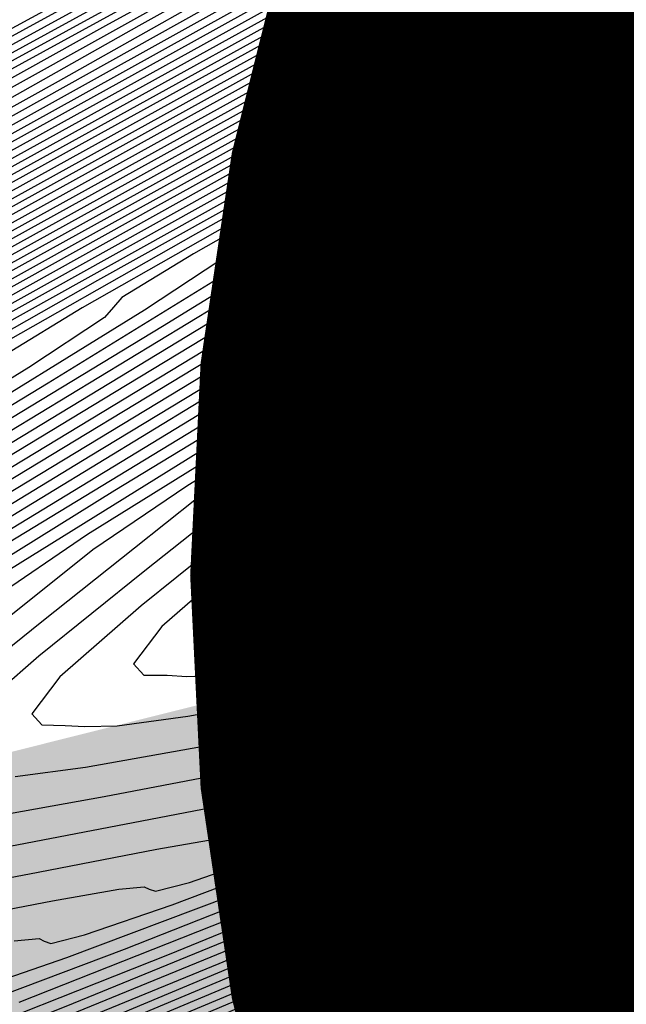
# Model space of a CAD drawing. Extents: x 3249832 to 3255657, y 13789405 to 13793316.
# Tile 330 of 656: x 3254704.17 to 3254706.97, y 13790585.9 to 13790590.44. Entities that reach past the tile are written whole.
import ezdxf

# ---------------------------------------------------------------- set-up
doc = ezdxf.new("R2010")
doc.units = 0
doc.header["$LTSCALE"] = 100
doc.header["$MEASUREMENT"] = 0
for name, color, linetype in [('GRATIO_CON', 10, 'CONTINUOUS'), ('GRATIO_ICON', 7, 'CONTINUOUS'), ('TARGETS_EAST', 7, 'CONTINUOUS')]:
    doc.layers.add(name, color=color, linetype=linetype)

# ---------------------------------------------------------------- blocks, each defined once
blk = doc.blocks.new('Gratio_032316_contours')
at = {"layer": 'GRATIO_CON', "color": 1, "linetype": 'Continuous', "flags": 128}
for points in [[(3254730.0083, 13790602.5362), (3254726.3537, 13790600.935), (3254722.6073, 13790599.2977), (3254719.6002, 13790597.9882), (3254717.9113, 13790597.2596), (3254717.112, 13790596.9203), (3254716.5216, 13790596.6677), (3254715.6254, 13790596.2733), (3254714.5722, 13790595.8059), (3254713.6768, 13790595.4086), (3254713.1684, 13790595.1856), (3254712.9349, 13790595.0852), (3254712.7788, 13790595.0174), (3254712.5488, 13790594.9129), (3254712.2789, 13790594.7885), (3254712.0491, 13790594.6821), (3254712.0491, 13790594.6821), (3254711.8403, 13790594.5792), (3254711.2364, 13790594.2556), (3254709.7218, 13790593.4342), (3254707.0257, 13790591.97), (3254703.8556, 13790590.2445)], [(3254729.37, 13790602.2224), (3254725.683, 13790600.6071), (3254721.9036, 13790598.9549), (3254718.8701, 13790597.6331), (3254717.1667, 13790596.8967), (3254716.3609, 13790596.5529), (3254715.7658, 13790596.2967), (3254714.8619, 13790595.898), (3254713.7998, 13790595.4257), (3254712.8972, 13790595.0235), (3254712.3907, 13790594.7984), (3254712.1916, 13790594.7105), (3254712.13, 13790594.6835), (3254712.0679, 13790594.6553), (3254711.9947, 13790594.6216), (3254711.9318, 13790594.5926), (3254711.9318, 13790594.5926), (3254711.8201, 13790594.5353), (3254711.2789, 13790594.243), (3254709.8467, 13790593.4662), (3254707.2898, 13790592.0776), (3254704.2836, 13790590.4413), (3254701.7311, 13790589.0438)], [(3254728.0935, 13790601.5949), (3254724.3417, 13790599.9511), (3254720.4961, 13790598.2694), (3254717.4098, 13790596.9228), (3254715.6856, 13790596.1745), (3254714.923, 13790595.8467), (3254714.4712, 13790595.6516), (3254713.8255, 13790595.3666), (3254713.0664, 13790595.0289), (3254712.4208, 13790594.7411), (3254712.4208, 13790594.7411), (3254711.9921, 13790594.5435), (3254711.3887, 13790594.2294), (3254710.0957, 13790593.5297), (3254707.8179, 13790592.2928), (3254705.1398, 13790590.8351), (3254702.8658, 13790589.5901), (3254701.5006, 13790588.8294), (3254700.3504, 13790588.1769), (3254698.4216, 13790587.0943), (3254695.0835, 13790585.2402), (3254691.1578, 13790583.0598)], [(3254727.4553, 13790601.2812), (3254723.6711, 13790599.6231), (3254719.7923, 13790597.9266), (3254716.6797, 13790596.5677), (3254714.9459, 13790595.8138), (3254714.2115, 13790595.4969), (3254713.849, 13790595.3403), (3254713.3639, 13790595.1261), (3254712.7935, 13790594.8724), (3254712.3082, 13790594.6561), (3254712.3082, 13790594.6561), (3254711.973, 13790594.5008), (3254711.4311, 13790594.2169), (3254710.2205, 13790593.5616), (3254708.082, 13790592.4004), (3254705.5678, 13790591.0319), (3254703.4331, 13790589.8632), (3254702.1447, 13790589.1453), (3254701.0168, 13790588.5062), (3254699.0756, 13790587.4179), (3254695.7086, 13790585.5484), (3254691.7488, 13790583.3497)], [(3254729.8748, 13790602.3099), (3254726.817, 13790600.9674), (3254723.0005, 13790599.2951), (3254719.0886, 13790597.5838), (3254715.9495, 13790596.2126), (3254714.2062, 13790595.4531), (3254713.5, 13790595.1471), (3254713.2268, 13790595.0289), (3254712.9023, 13790594.8857), (3254712.5206, 13790594.716), (3254712.1956, 13790594.5712), (3254712.1956, 13790594.5712), (3254711.9539, 13790594.4581), (3254711.4735, 13790594.2045), (3254710.3453, 13790593.5936), (3254708.3462, 13790592.508), (3254705.9959, 13790591.2288), (3254704.0004, 13790590.1363), (3254702.7887, 13790589.4612), (3254701.6833, 13790588.8355), (3254699.7297, 13790587.7415), (3254696.3336, 13790585.8567), (3254692.3397, 13790583.6396)], [(3254729.2625, 13790602.0076), (3254726.1788, 13790600.6537), (3254722.3298, 13790598.9672), (3254718.3848, 13790597.2411), (3254715.2194, 13790595.8575), (3254713.4666, 13790595.0924), (3254712.7885, 13790594.7973), (3254712.6046, 13790594.7176), (3254712.4407, 13790594.6452), (3254712.2478, 13790594.5595), (3254712.083, 13790594.4863), (3254712.083, 13790594.4863), (3254711.9348, 13790594.4153), (3254711.5159, 13790594.192), (3254710.4702, 13790593.6255), (3254708.6103, 13790592.6157), (3254706.424, 13790591.4257), (3254704.5677, 13790590.4094), (3254703.4328, 13790589.7771), (3254702.3497, 13790589.1649), (3254700.3838, 13790588.0651), (3254696.9586, 13790586.165), (3254692.9307, 13790583.9295), (3254689.5148, 13790582.0184)], [(3254728.075, 13790601.4191), (3254725.0273, 13790600.0809), (3254721.271, 13790598.4348), (3254717.4449, 13790596.7603), (3254714.384, 13790595.4213), (3254712.6952, 13790594.6825), (3254712.073, 13790594.4101), (3254711.9841, 13790594.3711), (3254711.9839, 13790594.3712), (3254711.9831, 13790594.3715), (3254711.9816, 13790594.3716), (3254711.9327, 13790594.3461), (3254711.6047, 13790594.169), (3254710.7195, 13790593.6892), (3254710.7195, 13790593.6892), (3254709.1385, 13790592.8309), (3254707.2801, 13790591.8194), (3254705.7023, 13790590.9556), (3254704.7208, 13790590.4089), (3254703.6825, 13790589.8235), (3254701.6919, 13790588.7124), (3254698.2087, 13790586.7815), (3254694.1126, 13790584.5093), (3254690.6385, 13790582.5672)], [(3254727.5005, 13790601.1333), (3254724.5166, 13790599.8229), (3254720.8886, 13790598.2329), (3254717.2183, 13790596.6264), (3254714.2915, 13790595.3459), (3254712.6779, 13790594.6395), (3254712.0835, 13790594.3789), (3254711.9985, 13790594.3415), (3254711.9981, 13790594.3419), (3254711.9971, 13790594.3425), (3254711.9953, 13790594.3429), (3254711.9505, 13790594.3199), (3254711.6513, 13790594.1585), (3254710.8441, 13790593.7211), (3254710.8441, 13790593.7211), (3254709.4025, 13790592.9385), (3254707.7082, 13790592.0163), (3254706.2696, 13790591.2287), (3254705.3649, 13790590.7248), (3254704.3489, 13790590.1529), (3254702.3459, 13790589.036), (3254698.8337, 13790587.0898), (3254694.7036, 13790584.7992), (3254691.2003, 13790582.8416)], [(3254729.3867, 13790601.9249), (3254726.926, 13790600.8474), (3254724.0059, 13790599.565), (3254720.5062, 13790598.0309), (3254716.9917, 13790596.4925), (3254714.199, 13790595.2705), (3254712.6606, 13790594.5966), (3254712.094, 13790594.3478), (3254712.0129, 13790594.312), (3254712.0123, 13790594.3125), (3254712.011, 13790594.3135), (3254712.009, 13790594.3143), (3254711.9683, 13790594.2937), (3254711.6978, 13790594.148), (3254710.9687, 13790593.7529), (3254710.9687, 13790593.7529), (3254709.6666, 13790593.0461), (3254708.1362, 13790592.2132), (3254706.837, 13790591.5019), (3254706.0089, 13790591.0407), (3254705.0153, 13790590.4822), (3254703, 13790589.3596)], [(3254728.8, 13790601.6338), (3254726.3515, 13790600.5616), (3254723.4953, 13790599.307), (3254720.1238, 13790597.829), (3254716.7651, 13790596.3587), (3254714.1065, 13790595.195), (3254712.6433, 13790594.5537), (3254712.1044, 13790594.3166), (3254712.0273, 13790594.2825), (3254712.0265, 13790594.2832), (3254712.0249, 13790594.2845), (3254712.0228, 13790594.2857), (3254711.986, 13790594.2676), (3254711.7444, 13790594.1376), (3254711.0932, 13790593.7848), (3254711.0932, 13790593.7848), (3254709.9307, 13790593.1537), (3254708.5643, 13790592.4101), (3254707.4043, 13790591.775), (3254706.653, 13790591.3566), (3254705.6817, 13790590.8115), (3254703.6541, 13790589.6833)], [(3254727.6266, 13790601.0515), (3254725.2025, 13790599.99), (3254722.4739, 13790598.7911), (3254719.3589, 13790597.4252), (3254716.312, 13790596.091), (3254713.9215, 13790595.0442), (3254712.6087, 13790594.4678), (3254712.1253, 13790594.2544), (3254712.0561, 13790594.2234), (3254712.0547, 13790594.2244), (3254712.0525, 13790594.2265), (3254712.0498, 13790594.2283), (3254712.0498, 13790594.2283), (3254712.0212, 13790594.2151), (3254711.8372, 13790594.1165), (3254711.3423, 13790593.8485), (3254710.4587, 13790593.3689), (3254709.4204, 13790592.8038), (3254708.5389, 13790592.3212), (3254707.9411, 13790591.9884), (3254707.0145, 13790591.4702), (3254704.9622, 13790590.3305), (3254701.3338, 13790588.3229)], [(3254729.3892, 13790601.7773), (3254727.0398, 13790600.7603), (3254724.6281, 13790599.7042), (3254721.9633, 13790598.5332), (3254718.9765, 13790597.2233), (3254716.0854, 13790595.9571), (3254713.829, 13790594.9687), (3254712.5914, 13790594.4249), (3254712.1358, 13790594.2232), (3254712.0705, 13790594.1939), (3254712.0691, 13790594.1951), (3254712.0666, 13790594.1975), (3254712.0638, 13790594.1998), (3254712.0392, 13790594.189), (3254711.8839, 13790594.1061), (3254711.4669, 13790593.8804), (3254711.4669, 13790593.8804), (3254710.7228, 13790593.4765), (3254709.8485, 13790593.0007), (3254709.1062, 13790592.5943), (3254708.5851, 13790592.3043), (3254707.681, 13790591.7995), (3254705.6162, 13790590.6541), (3254701.9588, 13790588.6311)], [(3254691.1409, 13790578.9669), (3254692.98, 13790579.7421), (3254694.4663, 13790580.3647), (3254695.3756, 13790580.7371), (3254696.2682, 13790581.1125), (3254697.9006, 13790581.8318), (3254700.7694, 13790583.1183), (3254704.3327, 13790584.7247), (3254707.789, 13790586.2859), (3254710.488, 13790587.5055), (3254712.3848, 13790588.3621), (3254713.5859, 13790588.9028), (3254714.274, 13790589.215), (3254714.9379, 13790589.5467), (3254716.1424, 13790590.1862), (3254718.3035, 13790591.3443), (3254721.242, 13790592.9223), (3254724.6294, 13790594.7436), (3254728.1169, 13790596.6219)], [(3254728.8165, 13790601.4922), (3254726.4531, 13790600.4692), (3254724.0536, 13790599.4184), (3254721.4526, 13790598.2752), (3254718.5941, 13790597.0214), (3254715.8588, 13790595.8233), (3254713.7365, 13790594.8933), (3254712.574, 13790594.382), (3254712.1462, 13790594.1921), (3254712.0848, 13790594.1643), (3254712.0829, 13790594.1657), (3254712.08, 13790594.1684), (3254712.0769, 13790594.1711), (3254712.0564, 13790594.1627), (3254711.9301, 13790594.0955), (3254711.5913, 13790593.9122), (3254711.5913, 13790593.9122), (3254710.9868, 13790593.5841), (3254710.2765, 13790593.1975), (3254709.6735, 13790592.8674), (3254709.2292, 13790592.6203), (3254708.3474, 13790592.1289), (3254706.2703, 13790590.9778), (3254702.5839, 13790588.9394)], [(3254691.6619, 13790579.2263), (3254693.5153, 13790580.0077), (3254695.013, 13790580.6355), (3254695.9292, 13790581.0113), (3254696.8285, 13790581.3903), (3254698.4734, 13790582.1157), (3254701.3601, 13790583.4106), (3254704.9205, 13790585.0157), (3254708.3202, 13790586.5513), (3254710.8908, 13790587.7129), (3254712.6266, 13790588.4968), (3254713.6875, 13790588.9742), (3254714.2931, 13790589.2489), (3254714.9014, 13790589.5534), (3254716.0298, 13790590.1526), (3254718.063, 13790591.2422), (3254720.854, 13790592.741), (3254724.1231, 13790594.4989), (3254727.5569, 13790596.3484)], [(3254711.9763, 13790594.085), (3254711.7157, 13790593.944), (3254711.7157, 13790593.944), (3254711.2508, 13790593.6917), (3254710.7046, 13790593.3944), (3254710.2408, 13790593.1405), (3254709.8732, 13790592.9362), (3254709.0138, 13790592.4582), (3254706.9243, 13790591.3014), (3254703.2089, 13790589.2477)], [(3254690.8905, 13790578.9855), (3254692.7039, 13790579.7452), (3254694.5859, 13790580.5388), (3254696.1065, 13790581.177), (3254697.0364, 13790581.5597), (3254697.9491, 13790581.9458), (3254699.6191, 13790582.6835), (3254702.5415, 13790583.9951), (3254706.0959, 13790585.5977), (3254709.3826, 13790587.0822), (3254711.6964, 13790588.1277), (3254713.1101, 13790588.766), (3254713.8907, 13790589.1169), (3254714.3312, 13790589.3167), (3254714.8283, 13790589.5669), (3254715.8046, 13790590.0856), (3254717.5818, 13790591.0379), (3254720.078, 13790592.3785), (3254723.1105, 13790594.0093), (3254726.4371, 13790595.8013), (3254729.5778, 13790597.5011)], [(3254724.693, 13790599.5957), (3254722.3301, 13790598.5609), (3254719.9206, 13790597.5014), (3254717.4469, 13790596.4157), (3254715.179, 13790595.4217), (3254713.459, 13790594.667), (3254712.5222, 13790594.2531), (3254712.1781, 13790594.0981), (3254712.1297, 13790594.0737), (3254712.1295, 13790594.0732), (3254712.128, 13790594.0747), (3254712.1254, 13790594.0773), (3254712.1165, 13790594.0775), (3254712.0747, 13790594.0599), (3254711.968, 13790594.006), (3254711.7806, 13790593.9065), (3254711.5615, 13790593.7882), (3254711.3758, 13790593.6868), (3254711.3758, 13790593.6868), (3254711.1614, 13790593.568), (3254710.3466, 13790593.1169), (3254708.2325, 13790591.9486), (3254704.459, 13790589.8642), (3254700.0222, 13790587.4082)], [(3254711.9428, 13790593.9599), (3254711.8053, 13790593.8839), (3254711.013, 13790593.4462), (3254708.8865, 13790592.2723), (3254705.084, 13790590.1725), (3254700.6131, 13790587.6981)], [(3254691.3976, 13790579.2391), (3254693.2248, 13790580.0046), (3254695.1212, 13790580.8044), (3254696.6533, 13790581.4477), (3254697.6063, 13790581.8413), (3254698.6396, 13790582.2824), (3254700.6311, 13790583.1661), (3254704.1084, 13790584.7287), (3254708.1971, 13790586.5724), (3254711.6727, 13790588.1403), (3254713.6629, 13790589.0401), (3254714.7058, 13790589.5349), (3254715.692, 13790590.0521), (3254717.3412, 13790590.9358), (3254719.69, 13790592.1973), (3254722.6041, 13790593.7646), (3254725.8771, 13790595.5277), (3254729.0129, 13790597.2246)], [(3254691.9048, 13790579.4927), (3254693.7458, 13790580.264), (3254695.6565, 13790581.07), (3254697.2001, 13790581.7185), (3254698.1558, 13790582.1136), (3254699.1668, 13790582.5452), (3254701.0922, 13790583.3994), (3254704.4507, 13790584.9087), (3254708.3999, 13790586.6893), (3254711.7567, 13790588.2038), (3254713.6768, 13790589.0716), (3254714.6686, 13790589.5413), (3254715.5794, 13790590.0186), (3254717.1006, 13790590.8337), (3254719.302, 13790592.016), (3254722.0978, 13790593.5198), (3254725.3172, 13790595.2542), (3254728.4479, 13790596.9482)], [(3254728.4581, 13790601.1322), (3254725.9533, 13790600.0668), (3254723.5195, 13790599.0134), (3254721.1811, 13790597.9893), (3254718.8992, 13790596.9855), (3254716.682, 13790596.0119), (3254714.7258, 13790595.154), (3254713.274, 13790594.5161), (3254712.4875, 13790594.1673), (3254712.1986, 13790594.0362), (3254712.1568, 13790594.0159), (3254712.154, 13790594.0172), (3254712.1496, 13790594.0208), (3254712.1454, 13790594.025), (3254712.1454, 13790594.025), (3254712.1424, 13790594.0282), (3254712.1406, 13790594.0302), (3254712.1397, 13790594.0313), (3254712.0294, 13790593.9709), (3254711.2596, 13790593.5459), (3254709.1704, 13790592.3925), (3254705.4322, 13790590.3282), (3254701.0369, 13790587.8958)], [(3254692.4119, 13790579.7463), (3254694.2668, 13790580.5234), (3254696.1918, 13790581.3356), (3254697.7468, 13790581.9892), (3254698.7053, 13790582.3859), (3254699.694, 13790582.8079), (3254701.5532, 13790583.6328), (3254704.7931, 13790585.0887), (3254708.6026, 13790586.8063), (3254711.8408, 13790588.2672), (3254713.6906, 13790589.1031), (3254714.6315, 13790589.5478), (3254715.4668, 13790589.985), (3254716.86, 13790590.7315), (3254718.914, 13790591.8348), (3254721.5915, 13790593.2751), (3254724.7573, 13790594.9806), (3254727.883, 13790596.6718)], [(3254727.9043, 13790600.8552), (3254725.3806, 13790599.7817), (3254722.9328, 13790598.7223), (3254720.6067, 13790597.7035), (3254718.3886, 13790596.7275), (3254716.2996, 13790595.81), (3254714.4992, 13790595.0201), (3254713.1815, 13790594.4407), (3254712.4703, 13790594.1244), (3254712.2093, 13790594.0047), (3254712.1722, 13790593.9853), (3254712.1704, 13790593.9856), (3254712.1669, 13790593.9885), (3254712.1629, 13790593.9927), (3254712.1629, 13790593.9927), (3254712.1592, 13790593.9971), (3254712.1562, 13790594.0008), (3254712.1542, 13790594.0033), (3254712.0466, 13790593.9452), (3254711.2994, 13790593.5325), (3254709.272, 13790592.4126), (3254705.6441, 13790590.4089), (3254701.3784, 13790588.0481)], [(3254691.9747, 13790579.6588), (3254693.4262, 13790580.2535), (3254695.3087, 13790581.0423), (3254697.2624, 13790581.8668), (3254698.8404, 13790582.5307), (3254699.8043, 13790582.9306), (3254700.7484, 13790583.3335), (3254702.4753, 13790584.0996), (3254705.4777, 13790585.4486), (3254709.008, 13790587.0402), (3254712.0088, 13790588.394), (3254713.7183, 13790589.1662), (3254714.5571, 13790589.5607), (3254715.2416, 13790589.918), (3254716.3788, 13790590.5273), (3254718.1379, 13790591.4723), (3254720.5789, 13790592.7855), (3254723.6374, 13790594.4335), (3254726.7531, 13790596.119), (3254729.2417, 13790597.4788)], [(3254729.1474, 13790601.2807), (3254726.7967, 13790600.3012), (3254724.2353, 13790599.2115), (3254721.7594, 13790598.14), (3254719.4577, 13790597.1319), (3254717.3672, 13790596.2116), (3254715.5348, 13790595.4061), (3254714.0461, 13790594.7524), (3254712.9965, 13790594.2898), (3254712.4356, 13790594.0386), (3254712.2297, 13790593.9434), (3254712.1993, 13790593.9293), (3254712.195, 13790593.9336), (3254712.1891, 13790593.9407), (3254712.1839, 13790593.9467), (3254712.1839, 13790593.9467), (3254712.0812, 13790593.8936), (3254711.3791, 13790593.5056), (3254709.4751, 13790592.4528), (3254706.0678, 13790590.5702), (3254702.0613, 13790588.3526)], [(3254702.9364, 13790584.333), (3254705.8199, 13790585.6287), (3254709.2102, 13790587.1576), (3254712.0914, 13790588.4587), (3254713.7014, 13790589.1857), (3254714.2947, 13790589.4534), (3254714.3796, 13790589.4915), (3254714.3797, 13790589.4914), (3254714.3801, 13790589.4912), (3254714.3811, 13790589.4904), (3254714.4103, 13790589.5037), (3254714.6048, 13790589.6053), (3254715.1291, 13790589.8844), (3254716.1382, 13790590.4251), (3254717.7499, 13790591.291), (3254720.0725, 13790592.5408), (3254723.0775, 13790594.16), (3254726.1882, 13790595.8426), (3254728.6914, 13790597.2097)], [(3254728.6107, 13790601.0112), (3254726.2429, 13790600.0242), (3254723.6627, 13790598.9264), (3254721.1727, 13790597.8488), (3254718.8832, 13790596.846), (3254716.8566, 13790595.9536), (3254715.1524, 13790595.2042), (3254713.8195, 13790594.6186), (3254712.9039, 13790594.2144), (3254712.4183, 13790593.9958), (3254712.2402, 13790593.9124), (3254712.2137, 13790593.9002), (3254712.2092, 13790593.9051), (3254712.203, 13790593.913), (3254712.1976, 13790593.9195), (3254712.1976, 13790593.9195), (3254712.0982, 13790593.8681), (3254711.4189, 13790593.4922), (3254709.5766, 13790592.4729), (3254706.2796, 13790590.6509), (3254702.4028, 13790588.5048)], [(3254703.3974, 13790584.5664), (3254706.1622, 13790585.8087), (3254709.4129, 13790587.2746), (3254712.1754, 13790588.5219), (3254713.7193, 13790589.2188), (3254714.2884, 13790589.4752), (3254714.3699, 13790589.5115), (3254714.3701, 13790589.5115), (3254714.3705, 13790589.5114), (3254714.3713, 13790589.5109), (3254714.3965, 13790589.5224), (3254714.5643, 13790589.6101), (3254715.0166, 13790589.8508), (3254715.8977, 13790590.323), (3254717.3619, 13790591.1098), (3254719.5662, 13790592.296), (3254722.5175, 13790593.8864), (3254725.6233, 13790595.5662), (3254728.141, 13790596.9406)], [(3254728.0741, 13790600.7417), (3254725.689, 13790599.7472), (3254723.09, 13790598.6413), (3254720.5859, 13790597.5577), (3254718.3087, 13790596.5602), (3254716.3459, 13790595.6957), (3254714.7699, 13790595.0024), (3254713.5927, 13790594.485), (3254712.811, 13790594.1398), (3254712.4001, 13790593.9549), (3254712.2492, 13790593.8846), (3254712.2264, 13790593.8747), (3254712.222, 13790593.8798), (3254712.216, 13790593.8873), (3254712.2109, 13790593.8932), (3254712.2109, 13790593.8932), (3254712.115, 13790593.8429), (3254711.4587, 13790593.4788), (3254709.6782, 13790592.493), (3254706.4915, 13790590.7315), (3254702.7443, 13790588.6571)], [(3254703.8584, 13790584.7998), (3254706.5044, 13790585.9887), (3254709.6155, 13790587.3916), (3254712.2595, 13790588.5852), (3254713.7372, 13790589.2519), (3254714.282, 13790589.497), (3254714.3602, 13790589.5316), (3254714.3605, 13790589.5315), (3254714.3608, 13790589.5316), (3254714.3615, 13790589.5313), (3254714.3827, 13790589.5411), (3254714.5238, 13790589.6148), (3254714.9041, 13790589.8173), (3254715.6571, 13790590.2208), (3254716.9739, 13790590.9285), (3254719.0599, 13790592.0513), (3254721.9576, 13790593.6129), (3254725.0584, 13790595.2898), (3254727.5907, 13790596.6714)], [(3254727.5374, 13790600.4722), (3254725.1352, 13790599.4702), (3254722.5174, 13790598.3563), (3254719.9992, 13790597.2665), (3254717.7342, 13790596.2744), (3254715.8352, 13790595.4377), (3254714.3875, 13790594.8005), (3254713.366, 13790594.3514), (3254712.7181, 13790594.0653), (3254712.3818, 13790593.9141), (3254712.2583, 13790593.8567), (3254712.2392, 13790593.8493), (3254712.2347, 13790593.8544), (3254712.2289, 13790593.8616), (3254712.2242, 13790593.8669), (3254712.2242, 13790593.8669), (3254712.1318, 13790593.8176), (3254711.4985, 13790593.4654), (3254709.7798, 13790592.5131), (3254706.7034, 13790590.8122), (3254703.0858, 13790588.8094)], [(3254703.3843, 13790584.6475), (3254704.7805, 13790585.2666), (3254707.189, 13790586.3488), (3254710.0209, 13790587.6257), (3254712.4277, 13790588.7118), (3254713.773, 13790589.3181), (3254714.2693, 13790589.5406), (3254714.3408, 13790589.5717), (3254714.3412, 13790589.5717), (3254714.3415, 13790589.572), (3254714.342, 13790589.5722), (3254714.3552, 13790589.5785), (3254714.4428, 13790589.6244), (3254714.679, 13790589.7501), (3254715.176, 13790590.0165), (3254716.1979, 13790590.566), (3254718.0473, 13790591.5617), (3254720.8377, 13790593.0658), (3254723.9285, 13790594.7369), (3254726.4901, 13790596.1332), (3254727.9069, 13790596.9257)], [(3254728.3201, 13790600.6841), (3254726.4641, 13790599.9332), (3254724.0276, 13790598.9161), (3254721.3721, 13790597.7861), (3254718.8258, 13790596.6842), (3254716.5852, 13790595.7028), (3254714.8139, 13790594.9218), (3254713.6227, 13790594.3967), (3254712.9126, 13790594.0842), (3254712.5323, 13790593.9163), (3254712.3454, 13790593.8323), (3254712.2764, 13790593.801), (3254712.2646, 13790593.7983), (3254712.2603, 13790593.8037), (3254712.2549, 13790593.8102), (3254712.2508, 13790593.8143), (3254712.2508, 13790593.8143), (3254712.1655, 13790593.7672), (3254711.5781, 13790593.4387), (3254709.9829, 13790592.5533), (3254707.1271, 13790590.9735), (3254703.7687, 13790589.1139)], [(3254703.9115, 13790584.9103), (3254705.2415, 13790585.5), (3254707.5312, 13790586.5288), (3254710.2235, 13790587.7427), (3254712.5117, 13790588.7751), (3254713.791, 13790589.3512), (3254714.2629, 13790589.5624), (3254714.331, 13790589.5918), (3254714.3316, 13790589.5917), (3254714.3319, 13790589.5922), (3254714.3322, 13790589.5926), (3254714.3414, 13790589.5972), (3254714.4023, 13790589.6291), (3254714.5665, 13790589.7165), (3254714.9354, 13790589.9143), (3254715.8099, 13790590.3848), (3254717.5409, 13790591.317), (3254720.2778, 13790592.7922), (3254723.3636, 13790594.4605), (3254725.9398, 13790595.8641), (3254727.3671, 13790596.6612)], [(3254727.7962, 13790600.4207), (3254725.9274, 13790599.6638), (3254723.4738, 13790598.6391), (3254720.7994, 13790597.501), (3254718.2391, 13790596.3931), (3254716.0108, 13790595.417), (3254714.3032, 13790594.6639), (3254713.2402, 13790594.1949), (3254712.6859, 13790593.9506), (3254712.4394, 13790593.8418), (3254712.3272, 13790593.7915), (3254712.2854, 13790593.7731), (3254712.2774, 13790593.7728), (3254712.273, 13790593.7783), (3254712.2679, 13790593.7845), (3254712.2641, 13790593.788), (3254712.2641, 13790593.788), (3254712.1824, 13790593.742), (3254711.6179, 13790593.4253), (3254710.0844, 13790592.5734), (3254707.339, 13790591.0542), (3254704.1102, 13790589.2662)], [(3254703.6506, 13790584.8368), (3254704.4387, 13790585.173), (3254705.7025, 13790585.7334), (3254707.8735, 13790586.7089), (3254710.4262, 13790587.8597), (3254712.5958, 13790588.8384), (3254713.8089, 13790589.3843), (3254714.2566, 13790589.5842), (3254714.3213, 13790589.6119), (3254714.3219, 13790589.6118), (3254714.3222, 13790589.6124), (3254714.3225, 13790589.613), (3254714.3276, 13790589.6158), (3254714.3618, 13790589.6339), (3254714.454, 13790589.683), (3254714.6948, 13790589.8122), (3254715.4219, 13790590.2035), (3254717.0346, 13790591.0722), (3254719.7179, 13790592.5187), (3254722.7986, 13790594.1841), (3254725.3894, 13790595.5949), (3254726.8274, 13790596.3967), (3254727.3477, 13790596.711)], [(3254727.2723, 13790600.1574), (3254725.3908, 13790599.3943), (3254722.92, 13790598.3621), (3254720.2268, 13790597.2159), (3254717.6524, 13790596.1019), (3254715.4363, 13790595.1312), (3254713.7925, 13790594.4059), (3254712.8578, 13790593.993), (3254712.4592, 13790593.817), (3254712.3465, 13790593.7673), (3254712.309, 13790593.7506), (3254712.2944, 13790593.7453), (3254712.2901, 13790593.7474), (3254712.2858, 13790593.753), (3254712.2809, 13790593.7588), (3254712.2774, 13790593.7617), (3254712.2774, 13790593.7617), (3254712.1992, 13790593.7168), (3254711.6576, 13790593.4119), (3254710.186, 13790592.5935), (3254707.5508, 13790591.1348), (3254704.4517, 13790589.4184), (3254701.8214, 13790587.9539)], [(3254703.2145, 13790584.6968), (3254704.2001, 13790585.1092), (3254704.9659, 13790585.4358), (3254706.1635, 13790585.9668), (3254708.2158, 13790586.8889), (3254710.6288, 13790587.9767), (3254712.6799, 13790588.9017), (3254713.8268, 13790589.4174), (3254714.2502, 13790589.6061), (3254714.3116, 13790589.6319), (3254714.3901, 13790589.6738), (3254714.9351, 13790589.968), (3254716.4138, 13790590.7656), (3254719.0593, 13790592.1922), (3254722.1701, 13790593.8737), (3254724.8105, 13790595.3105), (3254726.2791, 13790596.1276), (3254726.8112, 13790596.4469), (3254726.876, 13790596.5145), (3254726.9003, 13790596.5567), (3254727.1414, 13790596.72)], [(3254727.8072, 13790600.2934), (3254726.7484, 13790599.8941), (3254724.8561, 13790599.1257), (3254722.3819, 13790598.0921), (3254719.7073, 13790596.9544), (3254717.1838, 13790595.8632), (3254715.044, 13790594.9278), (3254713.4912, 13790594.2469), (3254712.6507, 13790593.8829), (3254712.338, 13790593.7523), (3254712.2908, 13790593.7353), (3254712.2908, 13790593.7353), (3254712.2161, 13790593.6915), (3254711.6974, 13790593.3986), (3254710.2876, 13790592.6136), (3254707.7627, 13790591.2155), (3254704.7932, 13790589.5707), (3254702.2728, 13790588.1673)], [(3254702.6153, 13790584.5227), (3254704.308, 13790585.2383), (3254705.2991, 13790585.6538), (3254706.0202, 13790585.9614), (3254707.0856, 13790586.4336), (3254708.9003, 13790587.2489), (3254711.0342, 13790588.2107), (3254712.848, 13790589.0282)], [(3254727.2696, 13790599.9349), (3254726.7726, 13790599.7752), (3254725.7006, 13790599.3675), (3254723.7906, 13790598.5902), (3254721.3374, 13790597.5659), (3254718.7749, 13790596.4783), (3254716.4834, 13790595.4901), (3254714.6282, 13790594.6806), (3254713.3211, 13790594.1082), (3254712.6186, 13790593.805), (3254712.357, 13790593.6966), (3254712.3175, 13790593.6822), (3254712.3175, 13790593.6822), (3254712.2498, 13790593.6409), (3254711.777, 13790593.3718), (3254710.4907, 13790592.6538), (3254708.1864, 13790591.3768), (3254705.4761, 13790589.8752), (3254703.1757, 13790588.5943)], [(3254703.1506, 13790584.7883), (3254704.8548, 13790585.509), (3254705.8486, 13790585.9261), (3254706.5474, 13790586.2242), (3254707.5466, 13790586.667), (3254709.2426, 13790587.429), (3254711.2368, 13790588.3277), (3254712.9321, 13790589.0915)], [(3254727.0807, 13790599.7752), (3254726.7549, 13790599.6786), (3254726.2553, 13790599.5161), (3254725.1767, 13790599.1041), (3254723.2579, 13790598.3224), (3254720.8151, 13790597.3029), (3254718.3087, 13790596.2403), (3254716.1333, 13790595.3034), (3254714.4209, 13790594.5562), (3254713.238, 13790594.0364), (3254712.6066, 13790593.7608), (3254712.3723, 13790593.6619), (3254712.3364, 13790593.6517), (3254712.3332, 13790593.6561), (3254712.3307, 13790593.6587), (3254712.3297, 13790593.6577), (3254712.3297, 13790593.6577), (3254712.2663, 13790593.6163), (3254711.8167, 13790593.3585), (3254710.5922, 13790592.6739), (3254708.3983, 13790591.4575), (3254705.8176, 13790590.0275), (3254703.6272, 13790588.8077)], [(3254703.6859, 13790585.0539), (3254705.4016, 13790585.7798), (3254706.3981, 13790586.1984), (3254707.0746, 13790586.487), (3254708.0076, 13790586.9004), (3254709.5848, 13790587.609), (3254711.4395, 13790588.4447), (3254713.0162, 13790589.1548)], [(3254727.5778, 13790599.9064), (3254727.0341, 13790599.6935), (3254726.5674, 13790599.5209), (3254726.2401, 13790599.4223), (3254725.738, 13790599.257), (3254724.6527, 13790598.8408), (3254722.7252, 13790598.0547), (3254720.2928, 13790597.0398), (3254717.8425, 13790596.0023), (3254715.783, 13790595.117), (3254714.2124, 13790594.4333), (3254713.151, 13790593.9696), (3254712.5865, 13790593.7271), (3254712.376, 13790593.6409), (3254712.3443, 13790593.6291), (3254712.3443, 13790593.6291), (3254712.2835, 13790593.5903), (3254711.8566, 13790593.345), (3254710.6938, 13790592.694), (3254708.6101, 13790591.5381), (3254706.1591, 13790590.1797), (3254704.0786, 13790589.0212)], [(3254702.0814, 13790584.4148), (3254704.2212, 13790585.3195), (3254705.9483, 13790586.0505), (3254706.9476, 13790586.4708), (3254707.6018, 13790586.7498), (3254708.4686, 13790587.1338), (3254709.9271, 13790587.789), (3254711.6421, 13790588.5617), (3254713.1003, 13790589.2181)], [(3254727.5381, 13790599.8339), (3254727.0707, 13790599.656), (3254726.5235, 13790599.4412), (3254726.0541, 13790599.2667), (3254725.7253, 13790599.166), (3254725.2207, 13790598.9979), (3254724.1288, 13790598.5775), (3254722.1925, 13790597.787), (3254719.7706, 13790596.7767), (3254717.3762, 13790595.7642), (3254715.4328, 13790594.9304), (3254714.0045, 13790594.3097), (3254713.066, 13790593.9002), (3254712.5704, 13790593.6882), (3254712.3855, 13790593.613), (3254712.3576, 13790593.6025), (3254712.3576, 13790593.6025), (3254712.3004, 13790593.565), (3254711.8964, 13790593.3317), (3254710.7953, 13790592.7141), (3254708.822, 13790591.6188), (3254706.5006, 13790590.332), (3254704.5301, 13790589.2347), (3254703.4347, 13790588.6126)], [(3254711.9807, 13790593.2917), (3254711.0007, 13790592.7482), (3254709.2464, 13790591.7783), (3254707.1836, 13790590.6363), (3254705.4329, 13790589.6616), (3254704.4599, 13790589.109), (3254704.1084, 13790588.8941)], [(3254703.1234, 13790584.9337), (3254705.2917, 13790585.8506), (3254707.0419, 13790586.592), (3254708.0465, 13790587.0154), (3254708.6562, 13790587.2754), (3254709.3907, 13790587.6006), (3254710.6116, 13790588.1491), (3254712.0475, 13790588.7957)], [(3254712.0208, 13790593.2775), (3254711.1023, 13790592.768), (3254709.4583, 13790591.8589), (3254707.5251, 13790590.7885), (3254705.8844, 13790589.8751), (3254704.9724, 13790589.3572), (3254704.6431, 13790589.1558), (3254704.6047, 13790589.1123), (3254704.5631, 13790589.0643), (3254704.214, 13790588.8334), (3254703.2505, 13790588.2371)], [(3254703.6443, 13790585.1931), (3254705.827, 13790586.1162), (3254707.5886, 13790586.8628), (3254708.596, 13790587.2877), (3254709.1834, 13790587.5382), (3254709.8517, 13790587.834), (3254710.9539, 13790588.3291), (3254712.2501, 13790588.9128)], [(3254712.0608, 13790593.2634), (3254711.204, 13790592.7878), (3254709.6702, 13790591.9394), (3254707.8665, 13790590.9408), (3254706.3358, 13790590.0885), (3254705.485, 13790589.6054), (3254705.1777, 13790589.4174), (3254705.1419, 13790589.3769), (3254705.0994, 13790589.3298), (3254704.7474, 13790589.0985), (3254703.7771, 13790588.4992)], [(3254704.1653, 13790585.4525), (3254706.3623, 13790586.3818), (3254708.1354, 13790587.1335), (3254709.1455, 13790587.5601), (3254709.7106, 13790587.801), (3254710.3127, 13790588.0674), (3254711.2961, 13790588.5092), (3254712.4528, 13790589.0298)], [(3254712.1009, 13790593.2493), (3254711.3057, 13790592.8075), (3254709.8821, 13790592.02), (3254708.208, 13790591.093), (3254706.7873, 13790590.302), (3254705.9976, 13790589.8535), (3254705.7124, 13790589.6791), (3254705.6791, 13790589.6415), (3254705.6356, 13790589.5954), (3254705.2808, 13790589.3637), (3254704.3037, 13790588.7614), (3254702.5493, 13790587.6955)], [(3254702.5547, 13790584.8185), (3254704.6863, 13790585.7119), (3254706.8976, 13790586.6474), (3254708.6822, 13790587.4043), (3254709.695, 13790587.8324), (3254710.2377, 13790588.0637), (3254710.7738, 13790588.3008), (3254711.6384, 13790588.6892), (3254712.6554, 13790589.1468)], [(3254712.181, 13790593.221), (3254711.509, 13790592.8471), (3254710.3059, 13790592.1811), (3254708.891, 13790591.3975), (3254707.6902, 13790590.7289), (3254707.0227, 13790590.3499), (3254706.7817, 13790590.2025), (3254706.7536, 13790590.1707), (3254706.7081, 13790590.1265), (3254706.3475, 13790589.8941), (3254705.3569, 13790589.2856), (3254703.5793, 13790588.2068)], [(3254703.569, 13790585.3257), (3254705.7282, 13790586.2308), (3254707.9682, 13790587.1786), (3254709.7757, 13790587.9458), (3254710.7939, 13790588.377), (3254711.2921, 13790588.5893), (3254711.6958, 13790588.7676), (3254712.3229, 13790589.0493)], [(3254704.0761, 13790585.5794), (3254706.2492, 13790586.4902), (3254708.5035, 13790587.4442), (3254710.3224, 13790588.2165), (3254711.3434, 13790588.6494), (3254711.8193, 13790588.8521), (3254712.1568, 13790589.001)], [(3254712.219, 13790593.2127), (3254711.6098, 13790592.8695), (3254711.6098, 13790592.8695), (3254710.5175, 13790592.2625), (3254709.2324, 13790591.5499), (3254708.1416, 13790590.9424), (3254707.5353, 13790590.5981), (3254707.3163, 13790590.4641), (3254707.2908, 13790590.4353), (3254707.2444, 13790590.392), (3254706.8809, 13790590.1592), (3254705.8835, 13790589.5477), (3254704.0943, 13790588.4625)], [(3254702.8973, 13790585.1415), (3254704.5833, 13790585.833), (3254706.7702, 13790586.7496), (3254709.0388, 13790587.7098), (3254710.8692, 13790588.4873), (3254711.8929, 13790588.9217)], [(3254712.2595, 13790593.1972), (3254711.7116, 13790592.8887), (3254711.7116, 13790592.8887), (3254710.7295, 13790592.3429), (3254709.5739, 13790591.7021), (3254708.5931, 13790591.1559), (3254708.0479, 13790590.8462), (3254707.8509, 13790590.7258), (3254707.828, 13790590.6998), (3254707.7806, 13790590.6576), (3254707.4142, 13790590.4244), (3254706.4101, 13790589.8098), (3254704.6092, 13790588.7182), (3254702.4905, 13790587.4336)], [(3254703.3938, 13790585.3907), (3254705.0904, 13790586.0866), (3254707.2912, 13790587.0091), (3254709.5741, 13790587.9754), (3254711.416, 13790588.758), (3254712.4424, 13790589.194)], [(3254712.3001, 13790593.1817), (3254711.8135, 13790592.9079), (3254711.8135, 13790592.9079), (3254710.9414, 13790592.4233), (3254709.9154, 13790591.8543), (3254709.0445, 13790591.3693), (3254708.5604, 13790591.0944), (3254708.3856, 13790590.9875), (3254708.3652, 13790590.9644), (3254708.3169, 13790590.9231), (3254707.9476, 13790590.6896), (3254706.9367, 13790590.0719), (3254705.1242, 13790588.9739), (3254702.9919, 13790587.6815)], [(3254712.0173, 13790592.9462), (3254711.3653, 13790592.584), (3254710.5984, 13790592.1588), (3254709.9474, 13790591.7963), (3254709.5856, 13790591.5908), (3254709.4549, 13790591.5109), (3254709.4397, 13790591.4936), (3254709.3894, 13790591.4542), (3254709.0143, 13790591.2199), (3254707.9899, 13790590.5962), (3254706.1542, 13790589.4853), (3254703.9948, 13790588.1773)], [(3254703.1971, 13790585.4175), (3254704.3868, 13790585.8891), (3254706.1047, 13790586.5937), (3254708.3342, 13790587.5281), (3254710.6526, 13790588.5097), (3254712.5361, 13790589.311)], [(3254712.1191, 13790592.9654), (3254711.5773, 13790592.6644), (3254710.9399, 13790592.311), (3254710.3989, 13790592.0097), (3254710.0981, 13790591.839), (3254709.9895, 13790591.7725), (3254709.9769, 13790591.7582), (3254709.9256, 13790591.7197), (3254709.5477, 13790591.4851), (3254708.5165, 13790590.8583), (3254706.6691, 13790589.741), (3254704.4962, 13790588.4252), (3254702.6518, 13790587.3007)], [(3254703.6837, 13790585.6626), (3254704.863, 13790586.1296), (3254706.5433, 13790586.8182), (3254708.6992, 13790587.7214), (3254710.9237, 13790588.6627), (3254712.714, 13790589.4234)], [(3254712.2209, 13790592.9847), (3254711.7893, 13790592.7447), (3254711.2817, 13790592.4626), (3254710.8515, 13790592.2208), (3254710.5586, 13790592.0488), (3254710.0906, 13790591.7621), (3254709.0417, 13790591.1226), (3254707.1837, 13790589.9973), (3254704.9975, 13790588.6732), (3254703.1416, 13790587.5422)], [(3254704.1694, 13790585.9072), (3254705.3312, 13790586.3668), (3254706.9552, 13790587.0313), (3254709.0051, 13790587.8892), (3254711.103, 13790588.7763), (3254712.7854, 13790589.4902)], [(3254712.0012, 13790592.8252), (3254711.6231, 13790592.615), (3254711.3026, 13790592.4349), (3254711.0702, 13790592.2982), (3254710.6215, 13790592.0243), (3254709.5687, 13790591.3841), (3254707.6988, 13790590.2528), (3254705.499, 13790588.9211), (3254703.6315, 13790587.7836)], [(3254703.905, 13790585.8695), (3254704.655, 13790586.1518), (3254705.7995, 13790586.604), (3254707.3671, 13790587.2444), (3254709.311, 13790588.057), (3254711.2823, 13790588.8899), (3254712.8569, 13790589.557)], [(3254712.0933, 13790592.7968), (3254711.6834, 13790592.5486), (3254710.6226, 13790591.9073), (3254708.7289, 13790590.7639), (3254706.5018, 13790589.4168), (3254704.6111, 13790588.2665), (3254703.5464, 13790587.6041)], [(3254704.1466, 13790586.1899), (3254704.2625, 13790586.2008), (3254704.2856, 13790586.1889), (3254704.3157, 13790586.179), (3254704.4711, 13790586.2178), (3254704.8746, 13790586.3573), (3254705.6264, 13790586.641), (3254706.7361, 13790587.0784), (3254708.191, 13790587.6705), (3254709.9228, 13790588.3926), (3254711.641, 13790589.117), (3254712.9997, 13790589.6906)], [(3254703.7796, 13790586.2702), (3254704.3234, 13790586.3748), (3254704.6293, 13790586.4285), (3254704.7456, 13790586.4401), (3254704.7684, 13790586.429), (3254704.7981, 13790586.4201), (3254704.954, 13790586.4601), (3254705.3594, 13790586.6012), (3254706.112, 13790586.8856), (3254707.2043, 13790587.3156), (3254708.6029, 13790587.8836), (3254710.2287, 13790588.5604), (3254711.8204, 13790589.2306), (3254713.0711, 13790589.7574)], [(3254712.1833, 13790592.7752), (3254711.1187, 13790592.143), (3254711.1187, 13790592.143), (3254709.2194, 13790591.0025), (3254706.9879, 13790589.6552), (3254705.0941, 13790588.5038), (3254704.0274, 13790587.8411)], [(3254712.2187, 13790592.7596), (3254711.2126, 13790592.1527), (3254709.4124, 13790591.0665), (3254707.2954, 13790589.7865), (3254705.4981, 13790588.6935), (3254704.4851, 13790588.064), (3254704.0328, 13790587.7572)], [(3254703.6131, 13790586.384), (3254704.2574, 13790586.5071), (3254704.8044, 13790586.6126), (3254705.1119, 13790586.667), (3254705.2287, 13790586.6793), (3254705.2511, 13790586.669), (3254705.2806, 13790586.6611), (3254705.4368, 13790586.7024), (3254705.8443, 13790586.8452), (3254706.5977, 13790587.1303), (3254707.6726, 13790587.5528), (3254709.0148, 13790588.0967), (3254710.5346, 13790588.7282), (3254711.9997, 13790589.3442)], [(3254712.2619, 13790592.732), (3254711.31, 13790592.1572), (3254709.6064, 13790591.129), (3254707.6031, 13790589.9176), (3254705.9022, 13790588.8832), (3254704.9428, 13790588.287), (3254704.5095, 13790587.9925), (3254704.2238, 13790587.7645), (3254703.7988, 13790587.4262)], [(3254704.0873, 13790586.6198), (3254704.7353, 13790586.7439), (3254705.2854, 13790586.8504), (3254705.5946, 13790586.9056), (3254705.7117, 13790586.9186), (3254705.7339, 13790586.9091), (3254705.763, 13790586.9021), (3254705.9196, 13790586.9447), (3254706.3291, 13790587.0891), (3254707.0833, 13790587.3749), (3254708.1409, 13790587.79), (3254709.4268, 13790588.3098), (3254710.8404, 13790588.896), (3254712.1788, 13790589.4581)], [(3254712.3485, 13790592.6765), (3254711.5047, 13790592.1661), (3254709.9945, 13790591.254), (3254708.2183, 13790590.1798), (3254706.7104, 13790589.2627), (3254705.8581, 13790588.7328), (3254705.4628, 13790588.4632), (3254705.1793, 13790588.2378), (3254704.749, 13790587.8963), (3254704.2601, 13790587.5028), (3254703.8878, 13790587.1771)], [(3254704.1517, 13790586.9488), (3254704.4751, 13790586.9913), (3254705.0356, 13790587.0914), (3254705.691, 13790587.2177), (3254706.2474, 13790587.3259), (3254706.5599, 13790587.3826), (3254706.6779, 13790587.3971), (3254706.6995, 13790587.3892), (3254706.7279, 13790587.3842), (3254706.8853, 13790587.4292), (3254707.2987, 13790587.5769), (3254708.0547, 13790587.8641), (3254709.0774, 13790588.2644), (3254710.2506, 13790588.7359), (3254711.4522, 13790589.2317), (3254712.5371, 13790589.686)], [(3254707.1144, 13790589.4524), (3254706.3158, 13790588.9557), (3254705.9395, 13790588.6985), (3254705.6571, 13790588.4744), (3254705.2241, 13790588.1314), (3254704.7323, 13790587.7357), (3254704.3577, 13790587.4081), (3254704.2277, 13790587.2375), (3254704.2746, 13790587.186), (3254704.3819, 13790587.1839), (3254704.472, 13790587.1781), (3254704.6216, 13790587.182), (3254704.9463, 13790587.2258), (3254705.5098, 13790587.3272), (3254706.1688, 13790587.4546), (3254706.7284, 13790587.5637), (3254707.0425, 13790587.6212)], [(3254707.5185, 13790589.6421), (3254706.7734, 13790589.1786), (3254706.4162, 13790588.9339), (3254706.1349, 13790588.7111), (3254705.6991, 13790588.3665), (3254705.2044, 13790587.9687), (3254704.8277, 13790587.6392), (3254704.6969, 13790587.4676), (3254704.744, 13790587.4161), (3254704.8516, 13790587.4146), (3254704.9416, 13790587.4098), (3254705.0915, 13790587.4152), (3254705.4175, 13790587.4604), (3254705.9839, 13790587.5631), (3254706.6467, 13790587.6914), (3254707.2094, 13790587.8014)], [(3254707.2311, 13790589.4015), (3254706.8928, 13790589.1692), (3254706.6127, 13790588.9477), (3254706.1742, 13790588.6016), (3254705.6766, 13790588.2016), (3254705.2977, 13790587.8702), (3254705.1661, 13790587.6977), (3254705.2133, 13790587.6461), (3254705.3213, 13790587.6452), (3254705.4113, 13790587.6416), (3254705.5613, 13790587.6483), (3254705.8887, 13790587.695), (3254706.4581, 13790587.7989), (3254707.1245, 13790587.9283)], [(3254707.1244, 13790589.0717), (3254706.6209, 13790588.6675), (3254706.2376, 13790588.3323), (3254706.1045, 13790588.1579), (3254706.152, 13790588.1062), (3254706.2606, 13790588.1065), (3254706.3505, 13790588.1052), (3254706.5011, 13790588.1147), (3254706.8311, 13790588.1641), (3254707.4064, 13790588.2705)], [(3254707.093, 13790588.9004), (3254706.7076, 13790588.5634), (3254706.5737, 13790588.388), (3254706.6214, 13790588.3362), (3254706.7303, 13790588.3372), (3254706.8202, 13790588.337), (3254706.9709, 13790588.3478)]]:
    blk.add_lwpolyline(points, dxfattribs=at)
at = {"layer": 'GRATIO_ICON', "color": 7, "linetype": 'Continuous', "flags": 128}
for points in [[(3254728.7318, 13790601.9087), (3254725.0124, 13790600.2791), (3254721.1998, 13790598.6121), (3254718.1399, 13790597.278), (3254716.4252, 13790596.5352), (3254715.6345, 13790596.1965), (3254715.0934, 13790595.963), (3254714.2871, 13790595.607), (3254713.3392, 13790595.1854), (3254712.5334, 13790594.826), (3254712.5334, 13790594.826), (3254712.0112, 13790594.5863), (3254711.3463, 13790594.2419), (3254709.9709, 13790593.4978), (3254707.5538, 13790592.1852), (3254704.7117, 13790590.6382), (3254702.2984, 13790589.317), (3254700.8566, 13790588.5135), (3254699.684, 13790587.8475), (3254697.7675, 13790586.7706), (3254694.4585, 13790584.9319), (3254690.5669, 13790582.7699)], [(3254728.6502, 13790601.7052), (3254725.5405, 13790600.34), (3254721.6592, 13790598.6392), (3254717.6811, 13790596.8983), (3254714.4893, 13790595.5024), (3254712.7269, 13790594.7317), (3254712.077, 13790594.4476), (3254711.9824, 13790594.4062), (3254711.9792, 13790594.4048), (3254711.9749, 13790594.403), (3254711.9704, 13790594.4013), (3254711.9704, 13790594.4013), (3254711.9157, 13790594.3726), (3254711.5582, 13790594.1795), (3254710.595, 13790593.6574), (3254708.8744, 13790592.7233), (3254706.852, 13790591.6226), (3254705.135, 13790590.6825), (3254704.0768, 13790590.093), (3254703.0161, 13790589.4942), (3254701.0378, 13790588.3888), (3254697.5836, 13790586.4732), (3254693.5217, 13790584.2194), (3254690.0766, 13790582.2928)], [(3254728.2133, 13790601.3426), (3254725.777, 13790600.2758), (3254722.9846, 13790599.0491), (3254719.7414, 13790597.6271), (3254716.5386, 13790596.2248), (3254714.014, 13790595.1196), (3254712.626, 13790594.5108), (3254712.1149, 13790594.2855), (3254712.0418, 13790594.2529), (3254712.0407, 13790594.2538), (3254712.0389, 13790594.2555), (3254712.0365, 13790594.2571), (3254712.0038, 13790594.2414), (3254711.7909, 13790594.1271), (3254711.2178, 13790593.8166), (3254711.2178, 13790593.8166), (3254710.1947, 13790593.2613), (3254708.9923, 13790592.6069), (3254707.9716, 13790592.0481), (3254707.297, 13790591.6725), (3254706.3481, 13790591.1409), (3254704.3081, 13790590.0069), (3254700.7088, 13790588.0146)], [(3254711.8401, 13790593.9758), (3254711.5149, 13790593.7993), (3254711.1326, 13790593.5913), (3254710.8082, 13790593.4136), (3254710.5172, 13790593.2521), (3254709.6802, 13790592.7876), (3254707.5784, 13790591.625), (3254703.8339, 13790589.5559)], [(3254692.1829, 13790579.4857), (3254694.0506, 13790580.2733), (3254695.5598, 13790580.9062), (3254696.4828, 13790581.2855), (3254697.3888, 13790581.668), (3254699.0462, 13790582.3996), (3254701.9508, 13790583.7029), (3254705.5082, 13790585.3067), (3254708.8514, 13790586.8168), (3254711.2936, 13790587.9203), (3254712.8683, 13790588.6314), (3254713.7891, 13790589.0455), (3254714.3121, 13790589.2828), (3254714.8648, 13790589.5602), (3254715.9172, 13790590.1191), (3254717.8224, 13790591.1401), (3254720.466, 13790592.5598), (3254723.6168, 13790594.2541), (3254726.997, 13790596.0748), (3254730.1427, 13790597.7775)], [(3254691.4782, 13790579.4096), (3254692.919, 13790579.9999), (3254694.7878, 13790580.7829), (3254696.7271, 13790581.6012), (3254698.2936, 13790582.26), (3254699.2548, 13790582.6582), (3254700.2212, 13790583.0707), (3254702.0143, 13790583.8662), (3254705.1354, 13790585.2686), (3254708.8053, 13790586.9232), (3254711.9248, 13790588.3306), (3254713.7044, 13790589.1347), (3254714.5943, 13790589.5543), (3254715.3542, 13790589.9515), (3254716.6194, 13790590.6294), (3254718.5259, 13790591.6535), (3254721.0852, 13790593.0303), (3254724.1973, 13790594.7071), (3254727.3181, 13790596.3954)], [(3254727.3505, 13790600.5782), (3254724.808, 13790599.4966), (3254722.3461, 13790598.4311), (3254720.0322, 13790597.4177), (3254717.8779, 13790596.4696), (3254715.9172, 13790595.6081), (3254714.2726, 13790594.8863), (3254713.089, 13790594.3652), (3254712.453, 13790594.0814), (3254712.2201, 13790593.9733), (3254712.1876, 13790593.9548), (3254712.1868, 13790593.954), (3254712.1843, 13790593.9561), (3254712.1805, 13790593.9604), (3254712.1805, 13790593.9604), (3254712.1761, 13790593.966), (3254712.1718, 13790593.9715), (3254712.1687, 13790593.9754), (3254712.0638, 13790593.9195), (3254711.3393, 13790593.519), (3254709.3735, 13790592.4327), (3254705.8559, 13790590.4896), (3254701.7199, 13790588.2003)], [(3254702.8571, 13790584.3847), (3254704.3194, 13790585.0332), (3254706.8467, 13790586.1688), (3254709.8182, 13790587.5087), (3254712.3436, 13790588.6485), (3254713.7551, 13790589.285), (3254714.2756, 13790589.5188), (3254714.3505, 13790589.5517), (3254714.3508, 13790589.5516), (3254714.3512, 13790589.5518), (3254714.3518, 13790589.5517), (3254714.369, 13790589.5598), (3254714.4833, 13790589.6196), (3254714.7916, 13790589.7837), (3254715.4165, 13790590.1186), (3254716.5859, 13790590.7473), (3254718.5536, 13790591.8065), (3254721.3977, 13790593.3393), (3254724.4934, 13790595.0133), (3254727.0404, 13790596.4023), (3254728.4467, 13790597.1902)], [(3254728.844, 13790600.9474), (3254727.0007, 13790600.2027), (3254724.5814, 13790599.1932), (3254721.9447, 13790598.0712), (3254719.4125, 13790596.9754), (3254717.1597, 13790595.9886), (3254715.3246, 13790595.1798), (3254714.0051, 13790594.5986), (3254713.1393, 13790594.2178), (3254712.6252, 13790593.9908), (3254712.3636, 13790593.8732), (3254712.2673, 13790593.8289), (3254712.2519, 13790593.8238), (3254712.2475, 13790593.8291), (3254712.2419, 13790593.8359), (3254712.2375, 13790593.8406), (3254712.2375, 13790593.8406), (3254712.1487, 13790593.7924), (3254711.5383, 13790593.4521), (3254709.8813, 13790592.5332), (3254706.9152, 13790590.8929), (3254703.4273, 13790588.9616)], [(3254703.7613, 13790584.9675), (3254704.7496, 13790585.3815), (3254705.4931, 13790585.6986), (3254706.6245, 13790586.2002), (3254708.558, 13790587.0689), (3254710.8315, 13790588.0937), (3254712.764, 13790588.9649), (3254713.8447, 13790589.4505), (3254714.2438, 13790589.6279), (3254714.3017, 13790589.6523), (3254714.3768, 13790589.6926), (3254714.8989, 13790589.9751), (3254716.3157, 13790590.7399), (3254718.8509, 13790592.1075), (3254721.8319, 13790593.7191), (3254724.3622, 13790595.0962), (3254725.7696, 13790595.8794), (3254726.2795, 13790596.1854), (3254726.3415, 13790596.2502), (3254726.3666, 13790596.2916), (3254726.6098, 13790596.4553), (3254727.2874, 13790596.8687)], [(3254727.2899, 13790600.0343), (3254726.2245, 13790599.6308), (3254724.3233, 13790598.8579), (3254721.8597, 13790597.829), (3254719.2411, 13790596.7164), (3254716.8336, 13790595.6767), (3254714.8361, 13790594.8042), (3254713.4062, 13790594.1776), (3254712.6347, 13790593.8439), (3254712.3475, 13790593.7244), (3254712.3042, 13790593.7087), (3254712.3042, 13790593.7087), (3254712.2329, 13790593.6662), (3254711.7372, 13790593.3852), (3254710.3891, 13790592.6337), (3254707.9746, 13790591.2962), (3254705.1346, 13790589.7229), (3254702.7243, 13790588.3808)], [(3254702.6024, 13790584.6742), (3254704.7565, 13790585.585), (3254706.4951, 13790586.3213), (3254707.497, 13790586.7431), (3254708.129, 13790587.0126), (3254708.9297, 13790587.3672), (3254710.2694, 13790587.9691), (3254711.8448, 13790588.6787)], [(3254727.0338, 13790599.5854), (3254726.5636, 13790599.4057), (3254726.013, 13790599.189), (3254725.5408, 13790599.0125), (3254725.2106, 13790598.9097), (3254724.7034, 13790598.7388), (3254723.6049, 13790598.3142), (3254721.6597, 13790597.5192), (3254719.2483, 13790596.5137), (3254716.91, 13790595.5262), (3254715.0826, 13790594.7438), (3254713.7966, 13790594.1861), (3254712.981, 13790593.8309), (3254712.5544, 13790593.6492), (3254712.395, 13790593.5852), (3254712.371, 13790593.5759), (3254712.371, 13790593.5759), (3254712.3173, 13790593.5397), (3254711.9362, 13790593.3183), (3254710.8969, 13790592.7342), (3254709.0339, 13790591.6994), (3254706.842, 13790590.4843), (3254704.9815, 13790589.4481), (3254703.9473, 13790588.8608)], [(3254712.141, 13790593.2351), (3254711.4074, 13790592.8273), (3254710.094, 13790592.1006), (3254708.5495, 13790591.2453), (3254707.2387, 13790590.5155), (3254706.5101, 13790590.1017), (3254706.247, 13790589.9408), (3254706.2164, 13790589.9061), (3254706.1719, 13790589.8609), (3254705.8141, 13790589.6289), (3254704.8303, 13790589.0235), (3254703.0643, 13790587.9511)], [(3254703.0618, 13790585.0721), (3254705.2073, 13790585.9714), (3254707.4329, 13790586.913), (3254709.2289, 13790587.675), (3254710.2445, 13790588.1047), (3254710.7649, 13790588.3265), (3254711.2348, 13790588.5342), (3254711.9807, 13790588.8693)], [(3254711.9154, 13790592.927), (3254711.1534, 13790592.5036), (3254710.2569, 13790592.0066), (3254709.496, 13790591.5828), (3254709.073, 13790591.3426), (3254708.9202, 13790591.2492), (3254708.9024, 13790591.229), (3254708.8531, 13790591.1887), (3254708.4809, 13790590.9548), (3254707.4633, 13790590.3341), (3254705.6392, 13790589.2296), (3254703.4934, 13790587.9294)], [(3254703.8903, 13790585.6399), (3254705.5976, 13790586.3402), (3254707.8121, 13790587.2685), (3254710.1094, 13790588.2409), (3254711.9627, 13790589.0288)], [(3254711.9645, 13790592.7674), (3254711.7538, 13790592.649), (3254711.5818, 13790592.5475), (3254711.1524, 13790592.2864), (3254710.0956, 13790591.6457), (3254708.2139, 13790590.5084), (3254706.0004, 13790589.169), (3254704.1213, 13790588.025)], [(3254703.9883, 13790585.9756), (3254704.3898, 13790586.1134), (3254705.1407, 13790586.3964), (3254706.2678, 13790586.8412), (3254707.7791, 13790587.4575), (3254709.6169, 13790588.2248), (3254711.4617, 13790589.0034), (3254712.9283, 13790589.6238)], [(3254712.3052, 13790592.7043), (3254711.4074, 13790592.1617), (3254709.8005, 13790591.1915), (3254707.9107, 13790590.0487), (3254706.3063, 13790589.073), (3254705.4004, 13790588.5099), (3254704.9862, 13790588.2279), (3254704.7015, 13790588.0011), (3254704.2739, 13790587.6613), (3254703.788, 13790587.2699)], [(3254704.0039, 13790586.7567), (3254704.5615, 13790586.8556), (3254705.2131, 13790586.9808), (3254705.7664, 13790587.0881), (3254706.0772, 13790587.1441), (3254706.1948, 13790587.1578), (3254706.2167, 13790587.1491), (3254706.2455, 13790587.1431), (3254706.4024, 13790587.1869), (3254706.8139, 13790587.333), (3254707.569, 13790587.6195), (3254708.6092, 13790588.0272), (3254709.8387, 13790588.5229), (3254711.1463, 13790589.0639), (3254712.3579, 13790589.5721)], [(3254707.0904, 13790589.1843), (3254706.6493, 13790588.8366), (3254706.1487, 13790588.4346), (3254705.7676, 13790588.1013), (3254705.6353, 13790587.9278), (3254705.6827, 13790587.8761), (3254705.7909, 13790587.8759), (3254705.8809, 13790587.8734), (3254706.0312, 13790587.8815), (3254706.3599, 13790587.9295), (3254706.9323, 13790588.0347), (3254707.6024, 13790588.1652)]]:
    blk.add_lwpolyline(points, dxfattribs=at)

msp = doc.modelspace()

# ---------------------------------------------------------------- linework, layer by layer
at = {"layer": 'TARGETS_EAST', "color": 1, "const_width": 2.5}
msp.add_lwpolyline([(3254706.2075, 13790587.8749, 1), (3254723.7075, 13790587.8749, 1)], format="xyb", close=True, dxfattribs=at)
at = {"layer": 'TARGETS_EAST', "color": 1}
msp.add_solid([(3254691.2359, 13790583.821), (3254693.9013, 13790577.7103), (3254710.9006, 13790588.7617)], dxfattribs=at)

# ---------------------------------------------------------------- block references
at = {"layer": 'TARGETS_EAST'}
msp.add_blockref('Gratio_032316_contours', (0, 0), dxfattribs=at)

doc.saveas('drawing.dxf')
